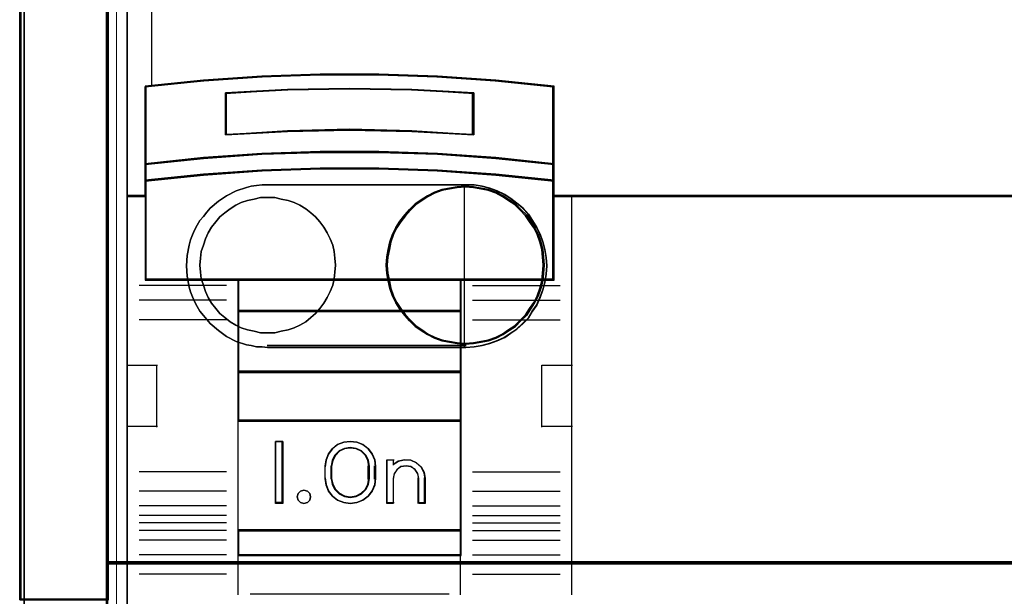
# Model space of a CAD drawing. Header units: millimetres. Extents: x -1290 to 1795, y -4192 to -1311.
# Tile 888 of 1056: x 1427.56 to 1435.53, y -2256.85 to -2252.18. Entities that reach past the tile are written whole.
import ezdxf

# ---------------------------------------------------------------- set-up
doc = ezdxf.new("R2010")
doc.units = ezdxf.units.MM
doc.layers.add('30', color=7, linetype='Continuous')
doc.layers.add('45', color=7, linetype='Continuous')
doc.layers.add('Aparatura', color=7, linetype='Continuous', lineweight=13)

# ---------------------------------------------------------------- blocks, each defined once
blk = doc.blocks.new('*U276')
at = {"layer": '45', "color": 7}
for points in [[(540.381716, -233.620833), (468.360898, -233.620833), (468.360898, -315.649396), (540.381716, -315.649396), (540.381716, -233.620833)], [(536.884345, -253.569385), (471.857787, -253.569385), (471.534826, -252.383659), (468.360898, -252.383659), (468.360898, -266.557224), (469.107049, -266.557224), (469.107049, -265.928513), (469.107049, -265.255682), (469.107049, -262.112129), (471.462438, -261.874984), (473.817827, -261.709534), (476.178785, -261.626809), (478.545311, -261.626809), (480.906268, -261.709534), (483.261657, -261.874984), (485.617046, -262.112129), (485.617046, -265.255682), (485.617046, -265.928513), (485.617046, -266.557224), (486.363198, -266.557224), (539.38451, -266.557224), (539.38451, -252.383659), (537.207306, -252.383659), (536.884345, -253.569385)], [(479.891033, -263.919219), (482.400553, -264.054317), (482.400553, -262.35996), (479.891033, -262.224862), (477.370334, -262.17983), (474.866403, -262.224862), (472.356882, -262.35996), (472.356882, -264.054317), (474.866403, -263.919219), (477.370334, -263.862928), (479.891033, -263.919219)], [(483.289692, -264.976435), (480.929408, -264.805351), (478.563544, -264.731215), (476.192101, -264.731215), (473.826237, -264.805351), (471.465953, -264.976435), (469.105669, -265.233062), (469.105669, -265.928804), (471.465953, -265.683583), (473.826237, -265.512499), (476.192101, -265.426957), (478.563544, -265.426957), (480.929408, -265.512499), (483.289692, -265.683583), (485.649976, -265.928804), (485.649976, -265.233062), (483.289692, -264.976435)], [(483.274338, -264.989525), (480.920184, -264.824341), (478.560465, -264.752761), (476.19518, -264.752761), (473.835461, -264.824341), (471.481307, -264.989525), (469.127153, -265.237302), (469.127153, -265.909053), (471.481307, -265.672289), (473.835461, -265.507104), (476.19518, -265.424512), (478.560465, -265.424512), (480.920184, -265.507104), (483.274338, -265.672289), (485.628492, -265.909053), (485.628492, -265.237302), (483.274338, -264.989525)], [(483.274338, -264.989525), (480.920184, -264.824341), (478.560465, -264.752761), (476.19518, -264.752761), (473.835461, -264.824341), (471.481307, -264.989525), (469.127153, -265.237302), (469.127153, -265.909053), (471.481307, -265.672289), (473.835461, -265.507104), (476.19518, -265.424512), (478.560465, -265.424512), (480.920184, -265.507104), (483.274338, -265.672289), (485.628492, -265.909053), (485.628492, -265.237302), (483.274338, -264.989525)], [(472.8665, -269.938124), (481.889145, -269.938124), (485.649976, -269.938124), (485.649976, -266.524085), (485.649976, -265.891239), (483.289692, -265.652534), (480.929408, -265.485996), (478.563544, -265.402726), (476.192101, -265.402726), (473.826237, -265.485996), (471.465953, -265.652534), (469.105669, -265.891239), (469.105669, -266.524085), (469.105669, -269.938124), (472.8665, -269.938124)], [(472.878216, -269.916578), (481.877429, -269.916578), (485.628492, -269.916578), (485.628492, -266.533625), (485.628492, -265.906542), (483.274338, -265.67001), (480.920184, -265.504988), (478.560465, -265.422477), (476.19518, -265.422477), (473.835461, -265.504988), (471.481307, -265.67001), (469.127153, -265.906542), (469.127153, -266.533625), (469.127153, -269.916578), (472.878216, -269.916578)], [(481.899265, -269.893236), (472.85638, -269.893236), (472.85638, -271.202146), (481.899265, -271.202146), (481.899265, -269.893236)], [(481.877781, -269.914782), (472.877864, -269.914782), (472.877864, -271.1806), (481.877781, -271.1806), (481.877781, -269.914782)], [(481.899265, -271.159054), (472.85638, -271.159054), (472.85638, -273.670938), (481.899265, -273.670938), (481.899265, -271.159054)], [(481.877781, -271.178804), (472.877864, -271.178804), (472.877864, -273.649393), (481.877781, -273.649393), (481.877781, -271.178804)], [(481.899265, -273.626051), (472.85638, -273.626051), (472.85638, -275.644177), (481.899265, -275.644177), (481.899265, -273.626051)], [(481.877781, -273.647597), (472.877864, -273.647597), (472.877864, -275.622632), (481.877781, -275.622632), (481.877781, -273.647597)], [(472.85638, -280.086209), (481.899265, -280.086209), (481.899265, -275.59929), (472.85638, -275.59929), (472.85638, -280.086209)], [(474.677131, -276.462919), (474.677131, -278.974803), (474.381729, -278.974803), (474.381729, -276.462919), (474.677131, -276.462919)], [(476.521655, -276.966415), (476.692358, -276.753828), (476.891512, -276.59159), (477.147567, -276.496485), (477.403622, -276.462919), (477.671058, -276.496485), (477.915732, -276.59159), (478.126267, -276.753828), (478.29697, -276.966415), (478.393702, -277.206974), (478.427842, -277.46991), (478.427842, -277.967812), (478.393702, -278.230749), (478.29697, -278.471308), (478.126267, -278.683895), (477.915732, -278.840538), (477.671058, -278.941237), (477.403622, -278.974803), (477.147567, -278.941237), (476.891512, -278.840538), (476.692358, -278.683895), (476.521655, -278.471308), (476.424923, -278.230749), (476.385092, -277.967812), (476.385092, -277.46991), (476.424923, -277.206974), (476.521655, -276.966415)], [(476.785049, -277.013988), (476.676198, -277.227416), (476.630366, -277.468926), (476.630366, -277.968796), (476.676198, -278.20469), (476.785049, -278.412501), (476.956919, -278.580997), (477.168893, -278.687711), (477.403782, -278.727026), (477.650129, -278.687711), (477.862103, -278.580997), (478.033973, -278.412501), (478.142824, -278.20469), (478.177198, -277.968796), (478.177198, -277.468926), (478.142824, -277.227416), (478.033973, -277.013988), (477.862103, -276.845492), (477.650129, -276.744395), (477.403782, -276.710696), (477.168893, -276.744395), (476.956919, -276.845492), (476.785049, -277.013988)], [(478.889744, -278.974803), (478.889744, -277.20625), (479.147549, -277.20625), (479.147549, -277.392117), (479.353794, -277.256941), (479.600141, -277.20625), (479.857947, -277.223147), (480.081378, -277.330161), (480.276164, -277.499131), (480.390745, -277.71316), (480.436577, -277.960983), (480.436577, -278.974803), (480.178771, -278.974803), (480.178771, -277.960983), (480.132939, -277.763851), (480.029817, -277.606146), (479.857947, -277.487867), (479.66316, -277.459705), (479.456916, -277.487867), (479.296504, -277.606146), (479.181923, -277.763851), (479.147549, -277.960983), (479.147549, -278.974803), (478.889744, -278.974803)], [(475.771074, -278.573812), (475.801449, -278.705481), (475.771074, -278.843135), (475.667799, -278.938894), (475.528074, -278.974803), (475.394424, -278.938894), (475.303299, -278.843135), (475.260774, -278.705481), (475.303299, -278.573812), (475.394424, -278.472067), (475.528074, -278.436158), (475.667799, -278.472067), (475.771074, -278.573812)], [(481.899265, -280.041322), (472.85638, -280.041322), (472.85638, -281.080908), (481.899265, -281.080908), (481.899265, -280.041322)], [(481.877781, -280.062868), (472.877864, -280.062868), (472.877864, -281.059362), (481.877781, -281.059362), (481.877781, -280.062868)]]:
    blk.add_lwpolyline(points, close=True, dxfattribs=at)
at = {"layer": '45', "color": 139}
for points in [[(540.381716, -233.620833), (468.360898, -233.620833), (468.360898, -315.649396), (540.381716, -315.649396), (540.381716, -233.620833)], [(475.801449, -278.705481), (475.771074, -278.573812), (475.667799, -278.472067), (475.528074, -278.436158), (475.394424, -278.472067), (475.303299, -278.573812), (475.260774, -278.705481), (475.303299, -278.843135), (475.394424, -278.938894), (475.528074, -278.974803), (475.667799, -278.938894), (475.771074, -278.843135), (475.801449, -278.705481)]]:
    blk.add_lwpolyline(points, close=True, dxfattribs=at)
at = {"layer": '45', "color": 59}
for points in [[(540.360232, -233.642379), (468.382381, -233.642379), (468.382381, -315.62785), (540.360232, -315.62785), (540.360232, -233.642379)], [(480.929408, -264.841801), (483.289692, -265.008716), (485.649976, -265.259088), (485.649976, -262.087709), (483.289692, -261.848464), (480.929408, -261.681549), (478.563544, -261.598092), (476.192101, -261.598092), (473.826237, -261.681549), (471.465953, -261.848464), (469.105669, -262.087709), (469.105669, -265.259088), (471.465953, -265.008716), (473.826237, -264.841801), (476.192101, -264.769471), (478.563544, -264.769471), (480.929408, -264.841801)], [(480.920184, -264.825167), (483.274338, -264.990117), (485.628492, -265.237542), (485.628492, -262.103491), (483.274338, -261.867063), (480.920184, -261.702113), (478.560465, -261.619638), (476.19518, -261.619638), (473.835461, -261.702113), (471.481307, -261.867063), (469.127153, -262.103491), (469.127153, -265.237542), (471.481307, -264.990117), (473.835461, -264.825167), (476.19518, -264.753688), (478.560465, -264.753688), (480.920184, -264.825167)], [(482.400553, -262.35996), (482.400553, -264.054317), (479.891033, -263.919219), (477.370334, -263.862928), (474.866403, -263.919219), (472.356882, -264.054317), (472.356882, -262.35996), (474.866403, -262.224862), (477.370334, -262.17983), (479.891033, -262.224862), (482.400553, -262.35996)], [(479.891033, -263.919219), (482.400553, -264.054317), (482.400553, -262.35996), (479.891033, -262.224862), (477.370334, -262.17983), (474.866403, -262.224862), (472.356882, -262.35996), (472.356882, -264.054317), (474.866403, -263.919219), (477.370334, -263.862928), (479.891033, -263.919219)], [(479.880285, -263.902444), (482.379069, -264.034566), (482.379069, -262.377538), (479.880285, -262.245416), (477.37037, -262.201375), (474.87715, -262.245416), (472.378366, -262.377538), (472.378366, -264.034566), (474.87715, -263.902444), (477.37037, -263.847394), (479.880285, -263.902444)], [(479.880285, -263.902444), (482.379069, -264.034566), (482.379069, -262.377538), (479.880285, -262.245416), (477.37037, -262.201375), (474.87715, -262.245416), (472.378366, -262.377538), (472.378366, -264.034566), (474.87715, -263.902444), (477.37037, -263.847394), (479.880285, -263.902444)], [(483.289692, -264.976435), (480.929408, -264.805351), (478.563544, -264.731215), (476.192101, -264.731215), (473.826237, -264.805351), (471.465953, -264.976435), (469.105669, -265.233062), (469.105669, -265.928804), (471.465953, -265.683583), (473.826237, -265.512499), (476.192101, -265.426957), (478.563544, -265.426957), (480.929408, -265.512499), (483.289692, -265.683583), (485.649976, -265.928804), (485.649976, -265.233062), (483.289692, -264.976435)], [(472.8665, -269.938124), (481.889145, -269.938124), (485.649976, -269.938124), (485.649976, -266.524085), (485.649976, -265.891239), (483.289692, -265.652534), (480.929408, -265.485996), (478.563544, -265.402726), (476.192101, -265.402726), (473.826237, -265.485996), (471.465953, -265.652534), (469.105669, -265.891239), (469.105669, -266.524085), (469.105669, -269.938124), (472.8665, -269.938124)], [(472.878216, -269.916578), (481.877429, -269.916578), (485.628492, -269.916578), (485.628492, -266.533625), (485.628492, -265.906542), (483.274338, -265.67001), (480.920184, -265.504988), (478.560465, -265.422477), (476.19518, -265.422477), (473.835461, -265.504988), (471.481307, -265.67001), (469.127153, -265.906542), (469.127153, -266.533625), (469.127153, -269.916578), (472.878216, -269.916578)], [(481.899265, -269.893236), (472.85638, -269.893236), (472.85638, -271.202146), (481.899265, -271.202146), (481.899265, -269.893236)], [(481.877781, -269.914782), (472.877864, -269.914782), (472.877864, -271.1806), (481.877781, -271.1806), (481.877781, -269.914782)], [(481.899265, -271.159054), (472.85638, -271.159054), (472.85638, -273.670938), (481.899265, -273.670938), (481.899265, -271.159054)], [(481.877781, -271.178804), (472.877864, -271.178804), (472.877864, -273.649393), (481.877781, -273.649393), (481.877781, -271.178804)], [(481.899265, -273.626051), (472.85638, -273.626051), (472.85638, -275.644177), (481.899265, -275.644177), (481.899265, -273.626051)], [(481.877781, -273.647597), (472.877864, -273.647597), (472.877864, -275.622632), (481.877781, -275.622632), (481.877781, -273.647597)], [(472.85638, -280.086209), (481.899265, -280.086209), (481.899265, -275.59929), (472.85638, -275.59929), (472.85638, -280.086209)], [(474.677131, -276.462919), (474.677131, -278.974803), (474.381729, -278.974803), (474.381729, -276.462919), (474.677131, -276.462919)], [(476.521655, -276.966415), (476.692358, -276.753828), (476.891512, -276.59159), (477.147567, -276.496485), (477.403622, -276.462919), (477.671058, -276.496485), (477.915732, -276.59159), (478.126267, -276.753828), (478.29697, -276.966415), (478.393702, -277.206974), (478.427842, -277.46991), (478.427842, -277.967812), (478.393702, -278.230749), (478.29697, -278.471308), (478.126267, -278.683895), (477.915732, -278.840538), (477.671058, -278.941237), (477.403622, -278.974803), (477.147567, -278.941237), (476.891512, -278.840538), (476.692358, -278.683895), (476.521655, -278.471308), (476.424923, -278.230749), (476.385092, -277.967812), (476.385092, -277.46991), (476.424923, -277.206974), (476.521655, -276.966415)], [(476.785049, -277.013988), (476.676198, -277.227416), (476.630366, -277.468926), (476.630366, -277.968796), (476.676198, -278.20469), (476.785049, -278.412501), (476.956919, -278.580997), (477.168893, -278.687711), (477.403782, -278.727026), (477.650129, -278.687711), (477.862103, -278.580997), (478.033973, -278.412501), (478.142824, -278.20469), (478.177198, -277.968796), (478.177198, -277.468926), (478.142824, -277.227416), (478.033973, -277.013988), (477.862103, -276.845492), (477.650129, -276.744395), (477.403782, -276.710696), (477.168893, -276.744395), (476.956919, -276.845492), (476.785049, -277.013988)], [(476.802236, -277.029322), (476.696408, -277.238379), (476.651849, -277.474943), (476.651849, -277.964575), (476.696408, -278.195638), (476.802236, -278.399193), (476.969332, -278.564237), (477.175417, -278.668766), (477.403782, -278.707276), (477.643286, -278.668766), (477.849372, -278.564237), (478.016468, -278.399193), (478.122295, -278.195638), (478.155715, -277.964575), (478.155715, -277.474943), (478.122295, -277.238379), (478.016468, -277.029322), (477.849372, -276.864277), (477.643286, -276.765251), (477.403782, -276.732242), (477.175417, -276.765251), (476.969332, -276.864277), (476.802236, -277.029322)], [(478.889744, -278.974803), (478.889744, -277.20625), (479.147549, -277.20625), (479.147549, -277.392117), (479.353794, -277.256941), (479.600141, -277.20625), (479.857947, -277.223147), (480.081378, -277.330161), (480.276164, -277.499131), (480.390745, -277.71316), (480.436577, -277.960983), (480.436577, -278.974803), (480.178771, -278.974803), (480.178771, -277.960983), (480.132939, -277.763851), (480.029817, -277.606146), (479.857947, -277.487867), (479.66316, -277.459705), (479.456916, -277.487867), (479.296504, -277.606146), (479.181923, -277.763851), (479.147549, -277.960983), (479.147549, -278.974803), (478.889744, -278.974803)], [(475.771074, -278.573812), (475.801449, -278.705481), (475.771074, -278.843135), (475.667799, -278.938894), (475.528074, -278.974803), (475.394424, -278.938894), (475.303299, -278.843135), (475.260774, -278.705481), (475.303299, -278.573812), (475.394424, -278.472067), (475.528074, -278.436158), (475.667799, -278.472067), (475.771074, -278.573812)], [(481.899265, -280.041322), (472.85638, -280.041322), (472.85638, -281.080908), (481.899265, -281.080908), (481.899265, -280.041322)], [(481.877781, -280.062868), (472.877864, -280.062868), (472.877864, -281.059362), (481.877781, -281.059362), (481.877781, -280.062868)]]:
    blk.add_lwpolyline(points, close=True, dxfattribs=at)
at = {"layer": '45', "color": 140}
for points in [[(536.884345, -253.569385), (471.857787, -253.569385), (471.534826, -252.383659), (468.360898, -252.383659), (468.360898, -266.557224), (469.107049, -266.557224), (469.107049, -265.928513), (469.107049, -265.255682), (469.107049, -262.112129), (471.462438, -261.874984), (473.817827, -261.709534), (476.178785, -261.626809), (478.545311, -261.626809), (480.906268, -261.709534), (483.261657, -261.874984), (485.617046, -262.112129), (485.617046, -265.255682), (485.617046, -265.928513), (485.617046, -266.557224), (486.363198, -266.557224), (539.38451, -266.557224), (539.38451, -252.383659), (537.207306, -252.383659), (536.884345, -253.569385)], [(536.866101, -253.587326), (471.877244, -253.587326), (471.55447, -252.405205), (468.382381, -252.405205), (468.382381, -266.535678), (469.1281, -266.535678), (469.1281, -265.908879), (469.1281, -265.238094), (469.1281, -262.104098), (471.482124, -261.867673), (473.836147, -261.702726), (476.195736, -261.620253), (478.56089, -261.620253), (480.920478, -261.702726), (483.274502, -261.867673), (485.628525, -262.104098), (485.628525, -265.238094), (485.628525, -265.908879), (485.628525, -266.535678), (486.374244, -266.535678), (539.364816, -266.535678), (539.364816, -252.405205), (537.188875, -252.405205), (536.866101, -253.587326)]]:
    blk.add_lwpolyline(points, close=True, dxfattribs=at)
blk.add_lwpolyline([(469.356313, -252.383659), (469.356313, -262.091851)], dxfattribs=at)
at = {"layer": '45', "color": 139}
for points in [[(485.649976, -262.125965), (483.289692, -261.868027), (480.929408, -261.68807), (478.563544, -261.598092), (476.192101, -261.598092), (473.826237, -261.68807), (471.465953, -261.868027), (469.105669, -262.125965)], [(469.105669, -262.081078), (469.105669, -269.938124)], [(485.607008, -269.938124), (485.607008, -262.081078)], [(482.400553, -262.400674), (479.891033, -262.235041), (477.370334, -262.17983), (474.866403, -262.235041), (472.356882, -262.400674)], [(472.356882, -264.054317), (472.356882, -262.355787)], [(482.355795, -264.054317), (482.355795, -262.355787)], [(482.400553, -264.054317), (479.891033, -263.892089), (477.370334, -263.824494), (474.866403, -263.892089), (472.356882, -264.054317)], [(485.649976, -265.259088), (483.289692, -264.989153), (480.929408, -264.809196), (478.563544, -264.731215), (476.192101, -264.731215), (473.826237, -264.809196), (471.465953, -264.989153), (469.105669, -265.259088)], [(485.649976, -265.928804), (483.289692, -265.671743), (480.929408, -265.492399), (478.563544, -265.402726), (476.192101, -265.402726), (473.826237, -265.492399), (471.465953, -265.671743), (469.105669, -265.928804)], [(469.150427, -266.512337), (468.360898, -266.512337)], [(540.381716, -266.512337), (485.607008, -266.512337)], [(486.35178, -266.512337), (486.35178, -282.6753)], [(485.649976, -269.893236), (469.105669, -269.893236)], [(472.85638, -269.893236), (472.85638, -281.080908)], [(472.85638, -269.893236), (481.899265, -269.893236)], [(481.856297, -269.893236), (481.856297, -281.080908)], [(472.39985, -270.151786), (468.856815, -270.151786)], [(482.355795, -270.151786), (485.895249, -270.151786)], [(472.39985, -270.746092), (468.856815, -270.746092)], [(482.355795, -270.746092), (485.895249, -270.746092)], [(472.85638, -271.159054), (481.899265, -271.159054)], [(472.39985, -271.537901), (468.856815, -271.537901)], [(482.355795, -271.537901), (485.895249, -271.537901)], [(468.360898, -273.378274), (469.606957, -273.378274)], [(469.562199, -273.378274), (469.562199, -275.891954)], [(472.85638, -273.626051), (481.899265, -273.626051)], [(485.155849, -275.891954), (485.155849, -273.378274)], [(485.155849, -273.378274), (486.396537, -273.378274)], [(472.85638, -275.59929), (481.899265, -275.59929)], [(468.360898, -275.847067), (469.606957, -275.847067)], [(485.155849, -275.847067), (486.396537, -275.847067)], [(474.677131, -276.462919), (474.381729, -276.462919)], [(474.381729, -276.462919), (474.381729, -278.974803)], [(474.632373, -276.462919), (474.632373, -278.974803)], [(478.427842, -277.497119), (478.393702, -277.227078), (478.29697, -276.980019), (478.126267, -276.761688), (477.915732, -276.595067), (477.671058, -276.497392), (477.403622, -276.462919), (477.147567, -276.497392), (476.891512, -276.595067), (476.692358, -276.761688), (476.521655, -276.980019), (476.424923, -277.227078), (476.385092, -277.497119)], [(478.177198, -277.497119), (478.142824, -277.246628), (478.033973, -277.025265), (477.862103, -276.850504), (477.650129, -276.745648), (477.403782, -276.710696), (477.168893, -276.745648), (476.956919, -276.850504), (476.785049, -277.025265), (476.676198, -277.246628), (476.630366, -277.497119)], [(478.889744, -277.20625), (479.183356, -277.20625)], [(478.889744, -277.20625), (478.889744, -278.974803)], [(479.140388, -277.20625), (479.140388, -277.430686)], [(480.436577, -277.985491), (480.39049, -277.729621), (480.275273, -277.508642), (480.079405, -277.334185), (479.854732, -277.223696), (479.595494, -277.20625), (479.347778, -277.258587), (479.140388, -277.398153)], [(472.39985, -277.689236), (468.856815, -277.689236)], [(476.385092, -277.985491), (476.385092, -277.452232)], [(476.630366, -277.985491), (476.630366, -277.452232)], [(478.13244, -277.985491), (478.13244, -277.452232)], [(478.383085, -277.985491), (478.383085, -277.452232)], [(480.185932, -277.985491), (480.139464, -277.775782), (480.034909, -277.608015), (479.860652, -277.48219), (479.66316, -277.452232), (479.454051, -277.48219), (479.291411, -277.608015), (479.17524, -277.775782), (479.140388, -277.985491)], [(482.355795, -277.689236), (485.895249, -277.689236)], [(476.385092, -277.942399), (476.424923, -278.211971), (476.521655, -278.458601), (476.692358, -278.676553), (476.891512, -278.83715), (477.147567, -278.94039), (477.403622, -278.974803), (477.671058, -278.94039), (477.915732, -278.83715), (478.126267, -278.676553), (478.29697, -278.458601), (478.393702, -278.211971), (478.427842, -277.942399)], [(476.630366, -277.942399), (476.676198, -278.186505), (476.785049, -278.401551), (476.956919, -278.575913), (477.168893, -278.686342), (477.403782, -278.727026), (477.650129, -278.686342), (477.862103, -278.575913), (478.033973, -278.401551), (478.142824, -278.186505), (478.177198, -277.942399)], [(479.140388, -277.942399), (479.140388, -278.974803)], [(480.141175, -277.942399), (480.141175, -278.974803)], [(480.391819, -277.942399), (480.391819, -278.974803)], [(472.39985, -278.481045), (468.856815, -278.481045)], [(482.355795, -278.481045), (485.895249, -278.481045)], [(472.39985, -279.075351), (468.856815, -279.075351)], [(474.677131, -278.931712), (474.381729, -278.931712)], [(478.889744, -278.931712), (479.183356, -278.931712)], [(480.141175, -278.931712), (480.436577, -278.931712)], [(482.355795, -279.075351), (485.895249, -279.075351)], [(472.39985, -279.464971), (468.856815, -279.464971)], [(482.355795, -279.464971), (485.895249, -279.464971)], [(472.39985, -279.761226), (468.856815, -279.761226)], [(472.39985, -280.064663), (468.856815, -280.064663)], [(472.85638, -280.041322), (481.899265, -280.041322)], [(482.355795, -279.761226), (485.895249, -279.761226)], [(482.355795, -280.064663), (485.895249, -280.064663)], [(472.39985, -280.454284), (468.856815, -280.454284)], [(482.355795, -280.454284), (485.895249, -280.454284)], [(472.39985, -281.04859), (468.856815, -281.04859)], [(472.85638, -281.037817), (481.899265, -281.037817)], [(472.85638, -281.037817), (472.85638, -282.6753)], [(481.856297, -281.037817), (481.856297, -282.6753)], [(482.355795, -281.04859), (485.895249, -281.04859)], [(472.39985, -281.840399), (468.856815, -281.840399)], [(482.355795, -281.840399), (485.895249, -281.840399)], [(473.352298, -282.632208), (481.405137, -282.632208)]]:
    blk.add_lwpolyline(points, dxfattribs=at)
blk = doc.blocks.new('*U295')
at = {"layer": '30', "color": 7}
for points in [[(113.649238, -560.92173), (113.649238, -588.013815), (113.649238, -560.92173)], [(115.194714, -560.92173), (113.649238, -560.92173), (113.649238, -588.013815), (115.194714, -588.013815), (117.245982, -588.013815), (117.245982, -586.554587), (117.245982, -585.040293), (117.245982, -563.977849), (117.245982, -562.463556), (117.245982, -560.92173), (115.194714, -560.92173)], [(115.200756, -560.964822), (113.692205, -560.964822), (113.692205, -587.970723), (115.200756, -587.970723), (117.203014, -587.970723), (117.203014, -586.516137), (117.203014, -585.006661), (117.203014, -564.011219), (117.203014, -562.501743), (117.203014, -560.964822), (115.200756, -560.964822)], [(548.842747, -562.458666), (117.158256, -562.458666), (117.158256, -563.973461), (117.158256, -585.042881), (117.158256, -586.557676), (548.842747, -586.557676), (548.842747, -585.042881), (548.842747, -563.973461), (548.842747, -562.458666)], [(117.158256, -563.966874), (117.158256, -585.049468), (117.158256, -563.966874)], [(131.702128, -571.211659), (132.033116, -571.211659), (132.364104, -571.267296), (132.66751, -571.350752), (132.970917, -571.462027), (133.274323, -571.60112), (133.522564, -571.768032), (133.770805, -571.962763), (134.019046, -572.157494), (134.239705, -572.407862), (134.4052, -572.65823), (134.570694, -572.936416), (134.708606, -573.214603), (134.818935, -573.520608), (134.901682, -573.826614), (134.956847, -574.160438), (134.984429, -574.494262), (134.956847, -574.828086), (134.901682, -575.16191), (134.818935, -575.467915), (134.708606, -575.77392), (134.570694, -576.079926), (134.4052, -576.330294), (134.239705, -576.60848), (134.019046, -576.831029), (133.770805, -577.053579), (133.522564, -577.220491), (133.274323, -577.387403), (132.970917, -577.526496), (132.66751, -577.637771), (132.364104, -577.721227), (132.033116, -577.776864), (131.702128, -577.804683), (123.675659, -577.804683), (123.455, -577.776864), (123.234341, -577.776864), (123.013682, -577.721227), (122.820605, -577.693408), (122.40687, -577.554315), (122.020716, -577.359584), (121.689728, -577.109216), (121.35874, -576.831029), (121.220828, -576.664118), (121.082916, -576.497206), (120.945004, -576.330294), (120.834675, -576.135563), (120.724345, -575.940832), (120.641598, -575.746102), (120.558851, -575.551371), (120.503686, -575.35664), (120.420939, -574.911542), (120.393357, -574.494262), (120.420939, -574.076982), (120.503686, -573.659702), (120.558851, -573.437152), (120.641598, -573.242422), (120.724345, -573.047691), (120.834675, -572.85296), (120.945004, -572.65823), (121.082916, -572.491318), (121.220828, -572.324406), (121.35874, -572.157494), (121.689728, -571.879307), (122.020716, -571.656758), (122.40687, -571.462027), (122.820605, -571.322934), (123.013682, -571.267296), (123.234341, -571.239478), (123.455, -571.211659), (123.675659, -571.211659), (131.702128, -571.211659)], [(123.675659, -577.804683), (131.702128, -577.804683), (132.033116, -577.776864), (132.364104, -577.721227), (132.66751, -577.637771), (132.970917, -577.526496), (133.274323, -577.387403), (133.522564, -577.220491), (133.770805, -577.053579), (134.019046, -576.831029), (134.239705, -576.60848), (134.4052, -576.330294), (134.570694, -576.079926), (134.708606, -575.77392), (134.818935, -575.467915), (134.901682, -575.16191), (134.956847, -574.828086), (134.984429, -574.494262), (134.956847, -574.160438), (134.901682, -573.826614), (134.818935, -573.520608), (134.708606, -573.214603), (134.570694, -572.936416), (134.4052, -572.65823), (134.239705, -572.407862), (134.019046, -572.157494), (133.770805, -571.962763), (133.522564, -571.768032), (133.274323, -571.60112), (132.970917, -571.462027), (132.66751, -571.350752), (132.364104, -571.267296), (132.033116, -571.211659), (131.702128, -571.211659), (123.675659, -571.211659), (123.455, -571.211659), (123.234341, -571.239478), (123.013682, -571.267296), (122.820605, -571.322934), (122.40687, -571.462027), (122.020716, -571.656758), (121.689728, -571.879307), (121.35874, -572.157494), (121.220828, -572.324406), (121.082916, -572.491318), (120.945004, -572.65823), (120.834675, -572.85296), (120.724345, -573.047691), (120.641598, -573.242422), (120.558851, -573.437152), (120.503686, -573.659702), (120.420939, -574.076982), (120.393357, -574.494262), (120.420939, -574.911542), (120.503686, -575.35664), (120.558851, -575.551371), (120.641598, -575.746102), (120.724345, -575.940832), (120.834675, -576.135563), (120.945004, -576.330294), (121.082916, -576.497206), (121.220828, -576.664118), (121.35874, -576.831029), (121.689728, -577.109216), (122.020716, -577.359584), (122.40687, -577.554315), (122.820605, -577.693408), (123.013682, -577.721227), (123.234341, -577.776864), (123.455, -577.776864), (123.675659, -577.804683)], [(123.657102, -571.211659), (131.722474, -571.211659), (123.657102, -571.211659)], [(134.87522, -574.466875), (134.847424, -574.133008), (134.819627, -573.826964), (134.736237, -573.520919), (134.625051, -573.214875), (134.486068, -572.936652), (134.319288, -572.686252), (134.152509, -572.435852), (133.930136, -572.213275), (133.707763, -571.990697), (133.457594, -571.823764), (133.207424, -571.65683), (132.929458, -571.517719), (132.623696, -571.40643), (132.317933, -571.350786), (132.012171, -571.295141), (131.678611, -571.267319), (131.345052, -571.295141), (131.03929, -571.350786), (130.733527, -571.40643), (130.427765, -571.517719), (130.149799, -571.65683), (129.899629, -571.823764), (129.64946, -571.990697), (129.427087, -572.213275), (129.232511, -572.435852), (129.037935, -572.686252), (128.871155, -572.936652), (128.732172, -573.214875), (128.620986, -573.520919), (128.565393, -573.826964), (128.509799, -574.133008), (128.482003, -574.466875), (128.509799, -574.800741), (128.565393, -575.106786), (128.620986, -575.41283), (128.732172, -575.718875), (128.871155, -575.997097), (129.037935, -576.247497), (129.232511, -576.497897), (129.427087, -576.720475), (129.64946, -576.943053), (129.899629, -577.109986), (130.149799, -577.276919), (130.427765, -577.41603), (130.733527, -577.527319), (131.03929, -577.582964), (131.345052, -577.638608), (131.678611, -577.66643), (132.012171, -577.638608), (132.317933, -577.582964), (132.623696, -577.527319), (132.929458, -577.41603), (133.207424, -577.276919), (133.457594, -577.109986), (133.707763, -576.943053), (133.930136, -576.720475), (134.152509, -576.497897), (134.319288, -576.247497), (134.486068, -575.997097), (134.625051, -575.718875), (134.736237, -575.41283), (134.819627, -575.106786), (134.847424, -574.800741), (134.87522, -574.466875)], [(131.678611, -577.66643), (131.345052, -577.638608), (131.03929, -577.582964), (130.733527, -577.527319), (130.427765, -577.41603), (130.149799, -577.276919), (129.899629, -577.109986), (129.64946, -576.943053), (129.427087, -576.720475), (129.232511, -576.497897), (129.037935, -576.247497), (128.871155, -575.997097), (128.732172, -575.718875), (128.620986, -575.41283), (128.565393, -575.106786), (128.509799, -574.800741), (128.482003, -574.466875), (128.509799, -574.133008), (128.565393, -573.826964), (128.620986, -573.520919), (128.732172, -573.214875), (128.871155, -572.936652), (129.037935, -572.686252), (129.232511, -572.435852), (129.427087, -572.213275), (129.64946, -571.990697), (129.899629, -571.823764), (130.149799, -571.65683), (130.427765, -571.517719), (130.733527, -571.40643), (131.03929, -571.350786), (131.345052, -571.295141), (131.678611, -571.267319), (132.012171, -571.295141), (132.317933, -571.350786), (132.623696, -571.40643), (132.929458, -571.517719), (133.207424, -571.65683), (133.457594, -571.823764), (133.707763, -571.990697), (133.930136, -572.213275), (134.152509, -572.435852), (134.319288, -572.686252), (134.486068, -572.936652), (134.625051, -573.214875), (134.736237, -573.520919), (134.819627, -573.826964), (134.847424, -574.133008), (134.87522, -574.466875), (134.847424, -574.800741), (134.819627, -575.106786), (134.736237, -575.41283), (134.625051, -575.718875), (134.486068, -575.997097), (134.319288, -576.247497), (134.152509, -576.497897), (133.930136, -576.720475), (133.707763, -576.943053), (133.457594, -577.109986), (133.207424, -577.276919), (132.929458, -577.41603), (132.623696, -577.527319), (132.317933, -577.582964), (132.012171, -577.638608), (131.678611, -577.66643)], [(128.482003, -574.466875), (128.509799, -574.800741), (128.565393, -575.106786), (128.620986, -575.41283), (128.732172, -575.718875), (128.871155, -575.997097), (129.037935, -576.247497), (129.232511, -576.497897), (129.427087, -576.720475), (129.64946, -576.943053), (129.899629, -577.109986), (130.149799, -577.276919), (130.427765, -577.41603), (130.733527, -577.527319), (131.03929, -577.582964), (131.345052, -577.638608), (131.678611, -577.66643), (132.012171, -577.638608), (132.317933, -577.582964), (132.623696, -577.527319), (132.929458, -577.41603), (133.207424, -577.276919), (133.457594, -577.109986), (133.707763, -576.943053), (133.930136, -576.720475), (134.152509, -576.497897), (134.319288, -576.247497), (134.486068, -575.997097), (134.625051, -575.718875), (134.736237, -575.41283), (134.819627, -575.106786), (134.847424, -574.800741), (134.87522, -574.466875), (134.847424, -574.133008), (134.819627, -573.826964), (134.736237, -573.520919), (134.625051, -573.214875), (134.486068, -572.936652), (134.319288, -572.686252), (134.152509, -572.435852), (133.930136, -572.213275), (133.707763, -571.990697), (133.457594, -571.823764), (133.207424, -571.65683), (132.929458, -571.517719), (132.623696, -571.40643), (132.317933, -571.350786), (132.012171, -571.295141), (131.678611, -571.267319), (131.345052, -571.295141), (131.03929, -571.350786), (130.733527, -571.40643), (130.427765, -571.517719), (130.149799, -571.65683), (129.899629, -571.823764), (129.64946, -571.990697), (129.427087, -572.213275), (129.232511, -572.435852), (129.037935, -572.686252), (128.871155, -572.936652), (128.732172, -573.214875), (128.620986, -573.520919), (128.565393, -573.826964), (128.509799, -574.133008), (128.482003, -574.466875)], [(128.52497, -574.466875), (128.552393, -574.796245), (128.607239, -575.098168), (128.662085, -575.40009), (128.771777, -575.702013), (128.908892, -575.976488), (129.07343, -576.223516), (129.265391, -576.470543), (129.457351, -576.690123), (129.676735, -576.909703), (129.923542, -577.074388), (130.170348, -577.239074), (130.444578, -577.376311), (130.746231, -577.486101), (131.047883, -577.540996), (131.349536, -577.595891), (131.678611, -577.623339), (132.007687, -577.595891), (132.30934, -577.540996), (132.610992, -577.486101), (132.912645, -577.376311), (133.186875, -577.239074), (133.433681, -577.074388), (133.680488, -576.909703), (133.899872, -576.690123), (134.119255, -576.470543), (134.283793, -576.223516), (134.448331, -575.976488), (134.585446, -575.702013), (134.695138, -575.40009), (134.777407, -575.098168), (134.80483, -574.796245), (134.832253, -574.466875), (134.80483, -574.137505), (134.777407, -573.835582), (134.695138, -573.533659), (134.585446, -573.231737), (134.448331, -572.957262), (134.283793, -572.710234), (134.119255, -572.463206), (133.899872, -572.243626), (133.680488, -572.024046), (133.433681, -571.859361), (133.186875, -571.694676), (132.912645, -571.557438), (132.610992, -571.447648), (132.30934, -571.392753), (132.007687, -571.337858), (131.678611, -571.310411), (131.349536, -571.337858), (131.047883, -571.392753), (130.746231, -571.447648), (130.444578, -571.557438), (130.170348, -571.694676), (129.923542, -571.859361), (129.676735, -572.024046), (129.457351, -572.243626), (129.265391, -572.463206), (129.07343, -572.710234), (128.908892, -572.957262), (128.771777, -573.231737), (128.662085, -573.533659), (128.607239, -573.835582), (128.552393, -574.137505), (128.52497, -574.466875)], [(131.634749, -577.804683), (131.972532, -577.776864), (132.310315, -577.721227), (132.619949, -577.637771), (132.929583, -577.526496), (133.239218, -577.387403), (133.492555, -577.220491), (133.745892, -577.053579), (133.999229, -576.831029), (134.224418, -576.60848), (134.393309, -576.330294), (134.562201, -576.079926), (134.702944, -575.77392), (134.815538, -575.467915), (134.899984, -575.16191), (134.956281, -574.828086), (134.984429, -574.494262), (134.956281, -574.160438), (134.899984, -573.826614), (134.815538, -573.520608), (134.702944, -573.214603), (134.562201, -572.936416), (134.393309, -572.65823), (134.224418, -572.407862), (133.999229, -572.157494), (133.745892, -571.962763), (133.492555, -571.768032), (133.239218, -571.60112), (132.929583, -571.462027), (132.619949, -571.350752), (132.310315, -571.267296), (131.972532, -571.211659), (131.634749, -571.211659), (131.634749, -577.804683)], [(126.430301, -574.466875), (126.402447, -574.188025), (126.374592, -573.909175), (126.318884, -573.65821), (126.207466, -573.407245), (126.096048, -573.15628), (125.956776, -572.9332), (125.78965, -572.71012), (125.622523, -572.514925), (125.427543, -572.347615), (125.232562, -572.180305), (124.981872, -572.04088), (124.759037, -571.92934), (124.508347, -571.845685), (124.229803, -571.789915), (123.979114, -571.734145), (123.70057, -571.734145), (123.394171, -571.734145), (123.143482, -571.789915), (122.864938, -571.845685), (122.614248, -571.92934), (122.391413, -572.04088), (122.168577, -572.180305), (121.945742, -572.347615), (121.750761, -572.514925), (121.583635, -572.71012), (121.416509, -572.9332), (121.277237, -573.15628), (121.165819, -573.407245), (121.082256, -573.65821), (120.998692, -573.909175), (120.970838, -574.188025), (120.942984, -574.466875), (120.970838, -574.745725), (120.998692, -575.024575), (121.082256, -575.27554), (121.165819, -575.526504), (121.277237, -575.777469), (121.416509, -576.000549), (121.583635, -576.223629), (121.750761, -576.418824), (121.945742, -576.586134), (122.168577, -576.753444), (122.391413, -576.892869), (122.614248, -577.004409), (122.864938, -577.088064), (123.143482, -577.143834), (123.394171, -577.199604), (123.70057, -577.199604), (123.979114, -577.199604), (124.229803, -577.143834), (124.508347, -577.088064), (124.759037, -577.004409), (124.981872, -576.892869), (125.232562, -576.753444), (125.427543, -576.586134), (125.622523, -576.418824), (125.78965, -576.223629), (125.956776, -576.000549), (126.096048, -575.777469), (126.207466, -575.526504), (126.318884, -575.27554), (126.374592, -575.024575), (126.402447, -574.745725), (126.430301, -574.466875)], [(123.70057, -571.734145), (123.979114, -571.734145), (124.229803, -571.789915), (124.508347, -571.845685), (124.759037, -571.92934), (124.981872, -572.04088), (125.232562, -572.180305), (125.427543, -572.347615), (125.622523, -572.514925), (125.78965, -572.71012), (125.956776, -572.9332), (126.096048, -573.15628), (126.207466, -573.407245), (126.318884, -573.65821), (126.374592, -573.909175), (126.402447, -574.188025), (126.430301, -574.466875), (126.402447, -574.745725), (126.374592, -575.024575), (126.318884, -575.27554), (126.207466, -575.526504), (126.096048, -575.777469), (125.956776, -576.000549), (125.78965, -576.223629), (125.622523, -576.418824), (125.427543, -576.586134), (125.232562, -576.753444), (124.981872, -576.892869), (124.759037, -577.004409), (124.508347, -577.088064), (124.229803, -577.143834), (123.979114, -577.199604), (123.70057, -577.199604), (123.394171, -577.199604), (123.143482, -577.143834), (122.864938, -577.088064), (122.614248, -577.004409), (122.391413, -576.892869), (122.168577, -576.753444), (121.945742, -576.586134), (121.750761, -576.418824), (121.583635, -576.223629), (121.416509, -576.000549), (121.277237, -575.777469), (121.165819, -575.526504), (121.082256, -575.27554), (120.998692, -575.024575), (120.970838, -574.745725), (120.942984, -574.466875), (120.970838, -574.188025), (120.998692, -573.909175), (121.082256, -573.65821), (121.165819, -573.407245), (121.277237, -573.15628), (121.416509, -572.9332), (121.583635, -572.71012), (121.750761, -572.514925), (121.945742, -572.347615), (122.168577, -572.180305), (122.391413, -572.04088), (122.614248, -571.92934), (122.864938, -571.845685), (123.143482, -571.789915), (123.394171, -571.734145), (123.70057, -571.734145)], [(131.722474, -577.716704), (123.657102, -577.716704), (131.722474, -577.716704)], [(117.158256, -586.557676), (117.158256, -584.961489), (117.158256, -586.557676)], [(117.158256, -586.471493), (548.842747, -586.471493), (117.158256, -586.471493)], [(117.158256, -589.550751), (117.158256, -586.471493), (117.158256, -589.550751)], [(548.842747, -586.471493), (117.158256, -586.471493), (117.158256, -587.948863), (117.158256, -589.509859), (117.158256, -592.046476), (548.842747, -592.046476), (548.842747, -589.509859), (548.842747, -587.948863), (548.842747, -586.471493)], [(548.79978, -586.514584), (117.201224, -586.514584), (117.201224, -587.969116), (117.201224, -589.50598), (117.201224, -592.003384), (548.79978, -592.003384), (548.79978, -589.50598), (548.79978, -587.969116), (548.79978, -586.514584)]]:
    blk.add_lwpolyline(points, close=True, dxfattribs=at)

msp = doc.modelspace()

# ---------------------------------------------------------------- linework, layer by layer
at = {"layer": 'Aparatura', "color": 7, "lineweight": 13}
for points in [[(1427.591, -2277.3445), (1427.591, -2260.9842), (1427.591, -2260.7757), (1427.591, -2256.8837), (1427.591, -2251.4905), (1427.591, -2249.2943), (1427.591, -2247.5985), (1427.591, -2247.4039), (1427.591, -2231.0157), (1427.591, -2230.8211), (1427.591, -2226.9291), (1427.591, -2221.5359), (1427.591, -2219.3397), (1427.591, -2217.6439), (1427.591, -2217.4354), (1427.591, -2201.0612), (1427.591, -2200.8527), (1427.591, -2196.9607), (1427.591, -2191.5675), (1427.591, -2189.3713), (1427.591, -2187.6755), (1427.591, -2187.4809), (1427.591, -2171.0928)], [(1427.591, -2277.3445), (1427.591, -2260.9842), (1427.591, -2260.7757), (1427.591, -2256.8837), (1427.591, -2251.4905), (1427.591, -2249.2943), (1427.591, -2247.5985), (1427.591, -2247.4039), (1427.591, -2231.0157), (1427.591, -2230.8211), (1427.591, -2226.9291), (1427.591, -2221.5359), (1427.591, -2219.3397), (1427.591, -2217.6439), (1427.591, -2217.4354), (1427.591, -2201.0612), (1427.591, -2200.8527), (1427.591, -2196.9607), (1427.591, -2191.5675), (1427.591, -2189.3713), (1427.591, -2187.6755), (1427.591, -2187.4809), (1427.591, -2171.0928)], [(1427.5981, -2277.3475), (1427.5981, -2260.9859), (1427.5981, -2260.7774), (1427.5981, -2256.885), (1427.5981, -2251.4914), (1427.5981, -2249.295), (1427.5981, -2247.5991), (1427.5981, -2247.4045), (1427.5981, -2231.0151), (1427.5981, -2230.8205), (1427.5981, -2226.9282), (1427.5981, -2221.5346), (1427.5981, -2219.3382), (1427.5981, -2217.6423), (1427.5981, -2217.4337), (1427.5981, -2201.0583), (1427.5981, -2200.8497), (1427.5981, -2196.9574), (1427.5981, -2191.5638), (1427.5981, -2189.3674), (1427.5981, -2187.6715), (1427.5981, -2187.4769), (1427.5981, -2171.0875)], [(1427.5981, -2277.3475), (1427.5981, -2260.9859), (1427.5981, -2260.7774), (1427.5981, -2256.885), (1427.5981, -2251.4914), (1427.5981, -2249.295), (1427.5981, -2247.5991), (1427.5981, -2247.4045), (1427.5981, -2231.0151), (1427.5981, -2230.8205), (1427.5981, -2226.9282), (1427.5981, -2221.5346), (1427.5981, -2219.3382), (1427.5981, -2217.6423), (1427.5981, -2217.4337), (1427.5981, -2201.0583), (1427.5981, -2200.8497), (1427.5981, -2196.9574), (1427.5981, -2191.5638), (1427.5981, -2189.3674), (1427.5981, -2187.6715), (1427.5981, -2187.4769), (1427.5981, -2171.0875)], [(1428.3433, -2258.7639), (1428.3433, -2249.7674), (1514.6895, -2249.7674), (1514.6895, -2258.7639)]]:
    msp.add_lwpolyline(points, dxfattribs=at)
msp.add_lwpolyline([(1514.6895, -2258.7639), (1428.3433, -2258.7639), (1428.3433, -2249.7674), (1514.6895, -2249.7674), (1514.6895, -2258.7639)], close=True, dxfattribs=at)

# ---------------------------------------------------------------- block references
at = {"layer": 'Aparatura', "color": 7, "lineweight": 13, "xscale": 0.2, "yscale": 0.2, "zscale": 0.2}
for name, p in [('*U276', (1334.7531, -2200.2994)), ('*U295', (1404.8289, -2139.2723))]:
    msp.add_blockref(name, p, dxfattribs=at)

doc.saveas('drawing.dxf')
